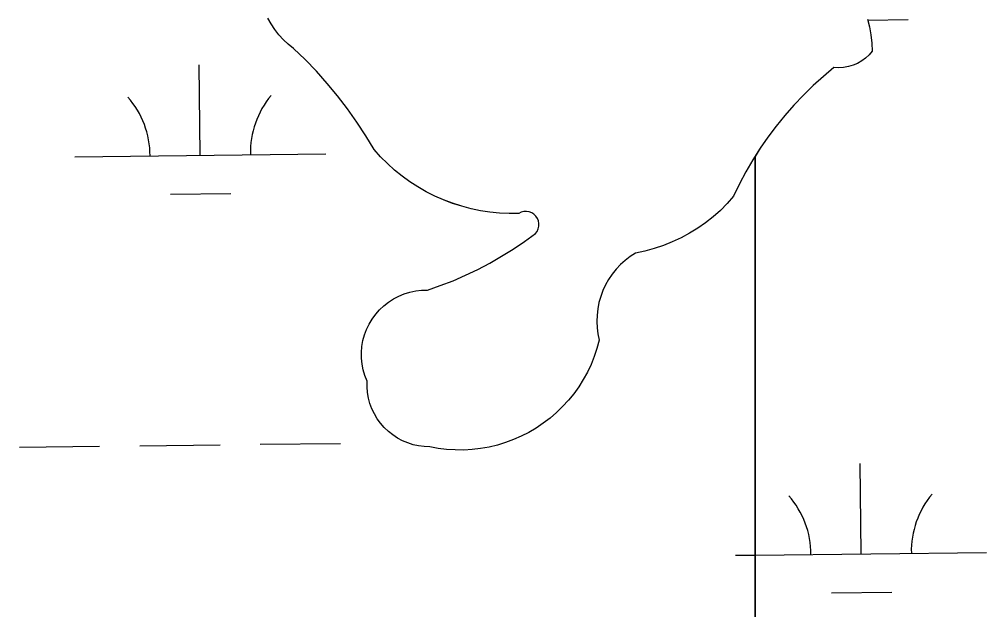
# Model space of a CAD drawing. Extents: x 3684037 to 3722149, y 433263 to 459021.
# Drawn here: x 3712500.3 to 3712885.7, y 450200.6 to 450435.8 of the extents above; entities that cross this region are included whole.
import ezdxf

# ---------------------------------------------------------------- set-up
doc = ezdxf.new("R2010")
doc.units = 0
doc.layers.add('V-TOPO-SHOR', color=7, linetype='Continuous')
doc.layers.add('V-WETL-SWMP', color=7, linetype='Continuous')

msp = doc.modelspace()

# ---------------------------------------------------------------- linework, layer by layer
at = {"layer": 'V-TOPO-SHOR'}
for points in [[(3712707.14, 450355.49), (3712706.73, 450356.48), (3712706.12, 450357.38), (3712705.35, 450358.13), (3712704.44, 450358.71), (3712703.43, 450359.09), (3712702.37, 450359.25), (3712701.29, 450359.19), (3712700.25, 450358.91), (3712699.29, 450358.42), (3712695.45, 450358.4), (3712691.62, 450358.58), (3712687.81, 450358.97), (3712684.03, 450359.55), (3712680.27, 450360.34), (3712676.57, 450361.31), (3712672.92, 450362.49), (3712669.34, 450363.85), (3712665.83, 450365.39), (3712662.42, 450367.12), (3712659.09, 450369.03), (3712655.87, 450371.11), (3712652.77, 450373.35), (3712649.78, 450375.76), (3712646.93, 450378.32), (3712644.22, 450381.02), (3712641.65, 450383.87), (3712638.32, 450389.42), (3712634.79, 450394.84), (3712631.06, 450400.13), (3712627.12, 450405.26), (3712622.99, 450410.24), (3712618.68, 450415.07), (3712614.18, 450419.72), (3712609.5, 450424.2), (3712607.44, 450425.86), (3712605.5, 450427.68), (3712603.72, 450429.65), (3712602.1, 450431.75), (3712600.65, 450433.97), (3712599.38, 450436.3)], [(3712838.21, 450435.91), (3712838.99, 450432.76), (3712839.57, 450429.57), (3712839.96, 450426.35), (3712840.14, 450423.11), (3712838.88, 450421.65), (3712837.46, 450420.34), (3712835.91, 450419.21), (3712834.24, 450418.25), (3712832.46, 450417.49), (3712830.62, 450416.93), (3712828.72, 450416.58), (3712826.8, 450416.45), (3712824.87, 450416.54), (3712820.66, 450413.05), (3712816.59, 450409.4), (3712812.66, 450405.59), (3712808.89, 450401.63), (3712805.28, 450397.52), (3712801.83, 450393.28), (3712798.55, 450388.9), (3712795.45, 450384.4), (3712792.53, 450379.78), (3712789.79, 450375.04), (3712787.24, 450370.2), (3712784.88, 450365.27), (3712782.32, 450362.4), (3712779.6, 450359.69), (3712776.74, 450357.14), (3712773.72, 450354.76), (3712770.58, 450352.56), (3712767.31, 450350.54), (3712763.94, 450348.72), (3712760.46, 450347.1), (3712756.89, 450345.67), (3712753.25, 450344.46), (3712749.55, 450343.46), (3712745.79, 450342.67), (3712743.68, 450341.3)], [(3712743.68, 450341.3), (3712741.68, 450339.77), (3712739.81, 450338.08), (3712738.09, 450336.24), (3712736.52, 450334.28), (3712735.1, 450332.19), (3712733.86, 450330), (3712732.8, 450327.72), (3712731.93, 450325.36), (3712731.24, 450322.93), (3712730.75, 450320.47), (3712730.46, 450317.96), (3712730.37, 450315.45), (3712730.48, 450312.93), (3712730.79, 450310.43), (3712731.31, 450307.97), (3712730.42, 450304.69), (3712729.34, 450301.47), (3712728.07, 450298.32), (3712726.61, 450295.26), (3712724.98, 450292.28), (3712723.17, 450289.41), (3712721.19, 450286.65), (3712719.05, 450284.01), (3712716.76, 450281.51), (3712714.33, 450279.14), (3712711.75, 450276.93), (3712709.05, 450274.87), (3712706.24, 450272.97), (3712703.31, 450271.25), (3712700.29, 450269.7), (3712697.18, 450268.34), (3712694, 450267.16), (3712690.75, 450266.18), (3712687.45, 450265.39), (3712684.1, 450264.79), (3712680.73, 450264.4), (3712677.34, 450264.21), (3712673.95, 450264.22), (3712670.56, 450264.44), (3712667.19, 450264.85), (3712663.85, 450265.46), (3712661.6, 450265.55), (3712659.37, 450265.84), (3712657.17, 450266.33), (3712655.03, 450267.02), (3712652.96, 450267.9), (3712650.97, 450268.96), (3712649.09, 450270.2), (3712647.33, 450271.61), (3712645.71, 450273.16), (3712644.23, 450274.86), (3712642.91, 450276.68), (3712641.76, 450278.62), (3712640.79, 450280.65), (3712640, 450282.76), (3712639.41, 450284.93), (3712639.02, 450287.15), (3712638.83, 450289.39), (3712638.85, 450291.64), (3712637.99, 450293.83), (3712637.33, 450296.1), (3712636.88, 450298.41), (3712636.64, 450300.75), (3712636.62, 450303.11), (3712636.81, 450305.46), (3712637.22, 450307.78), (3712637.84, 450310.05), (3712638.66, 450312.26), (3712639.68, 450314.38), (3712640.89, 450316.4), (3712642.29, 450318.31), (3712643.85, 450320.07), (3712645.56, 450321.69), (3712647.41, 450323.14), (3712649.39, 450324.42), (3712651.48, 450325.51), (3712653.66, 450326.41), (3712655.91, 450327.1), (3712658.22, 450327.59), (3712660.56, 450327.86), (3712662.91, 450327.92), (3712668.04, 450329.7), (3712673.09, 450331.67), (3712678.06, 450333.82), (3712682.95, 450336.16), (3712687.76, 450338.68), (3712692.46, 450341.37), (3712697.07, 450344.23), (3712701.56, 450347.27), (3712705.94, 450350.46), (3712706.59, 450351.32), (3712707.05, 450352.3), (3712707.3, 450353.35), (3712707.33, 450354.43), (3712707.14, 450355.49)]]:
    msp.add_lwpolyline(points, dxfattribs=at)
at = {"layer": 'V-WETL-SWMP'}
for p, q in [((3712838.31, 450435.49), (3712854.37, 450435.68)), ((3712572.39, 450381.66), (3712571.97, 450417.65)), ((3712522.39, 450381.07), (3712622.38, 450382.24)), ((3712560.57, 450366.09), (3712584.56, 450366.37)), ((3712500.33, 450265.38), (3712532.32, 450265.75)), ((3712548.32, 450265.94), (3712580.32, 450266.31)), ((3712596.32, 450266.49), (3712628.32, 450266.87)), ((3712835.69, 450222.85), (3712835.27, 450258.84)), ((3712793.4, 450222.35), (3712885.69, 450223.43)), ((3712785.69, 450222.27), (3712793.4, 450222.35)), ((3712823.87, 450207.28), (3712847.87, 450207.56))]:
    msp.add_line(p, q, dxfattribs=at)
for points in [[(3712637.22, 450307.78), (3712637.84, 450310.05), (3712638.66, 450312.26), (3712639.68, 450314.38), (3712640.9, 450316.4), (3712642.29, 450318.31), (3712643.85, 450320.07), (3712645.56, 450321.69), (3712647.41, 450323.14), (3712649.39, 450324.42), (3712651.48, 450325.51), (3712653.66, 450326.41), (3712655.91, 450327.1), (3712658.22, 450327.59), (3712660.56, 450327.86), (3712662.92, 450327.92), (3712668.04, 450329.7), (3712673.09, 450331.67), (3712678.06, 450333.82), (3712682.96, 450336.16), (3712687.76, 450338.68), (3712692.46, 450341.37), (3712697.07, 450344.23), (3712701.56, 450347.27), (3712705.94, 450350.46), (3712706.59, 450351.32), (3712707.05, 450352.3), (3712707.3, 450353.35), (3712707.33, 450354.43), (3712707.14, 450355.49), (3712706.73, 450356.49), (3712706.12, 450357.38), (3712705.35, 450358.13), (3712704.44, 450358.71), (3712703.43, 450359.09), (3712702.37, 450359.25), (3712701.29, 450359.19), (3712700.25, 450358.91), (3712699.29, 450358.42), (3712695.45, 450358.4), (3712691.63, 450358.59), (3712687.81, 450358.97), (3712684.03, 450359.55), (3712680.27, 450360.34), (3712676.57, 450361.31), (3712672.92, 450362.48), (3712669.34, 450363.85), (3712665.83, 450365.39), (3712662.42, 450367.12), (3712659.09, 450369.03), (3712655.87, 450371.11), (3712652.77, 450373.35), (3712649.78, 450375.76), (3712646.93, 450378.32), (3712644.22, 450381.02), (3712641.65, 450383.87), (3712638.33, 450389.42), (3712634.79, 450394.84), (3712631.06, 450400.12), (3712627.12, 450405.26), (3712622.99, 450410.24), (3712618.68, 450415.07), (3712614.18, 450419.72), (3712609.5, 450424.2), (3712607.44, 450425.86), (3712605.5, 450427.68), (3712603.72, 450429.65), (3712602.1, 450431.75), (3712600.65, 450433.97), (3712599.38, 450436.3)], [(3712838.21, 450435.91), (3712838.99, 450432.76), (3712839.57, 450429.57), (3712839.96, 450426.35), (3712840.14, 450423.11), (3712838.88, 450421.65), (3712837.46, 450420.34), (3712835.91, 450419.2), (3712834.23, 450418.25), (3712832.46, 450417.49), (3712830.62, 450416.93), (3712828.72, 450416.58), (3712826.8, 450416.45), (3712824.87, 450416.54), (3712820.66, 450413.05), (3712816.59, 450409.4), (3712812.66, 450405.59), (3712808.89, 450401.63), (3712805.28, 450397.52), (3712801.83, 450393.28), (3712798.55, 450388.9), (3712795.45, 450384.4), (3712793.4, 450381.15), (3712793.4, 449731.16)], [(3712793.4, 449731.16), (3712793.4, 450381.15), (3712792.53, 450379.77), (3712789.79, 450375.04), (3712787.24, 450370.2), (3712784.88, 450365.27), (3712782.32, 450362.4), (3712779.6, 450359.69), (3712776.74, 450357.14), (3712773.72, 450354.76), (3712770.58, 450352.56), (3712767.31, 450350.54), (3712763.94, 450348.72), (3712760.46, 450347.09), (3712756.89, 450345.67), (3712753.25, 450344.46), (3712749.55, 450343.46), (3712745.79, 450342.67), (3712743.68, 450341.3), (3712741.68, 450339.77), (3712739.81, 450338.08), (3712738.09, 450336.24), (3712736.52, 450334.28), (3712735.1, 450332.19), (3712733.86, 450330), (3712732.8, 450327.72), (3712731.93, 450325.36), (3712731.24, 450322.93), (3712730.75, 450320.46), (3712730.46, 450317.96), (3712730.37, 450315.45), (3712730.48, 450312.93), (3712730.8, 450310.43), (3712731.31, 450307.97), (3712730.42, 450304.69), (3712729.34, 450301.47), (3712728.07, 450298.32), (3712726.61, 450295.26), (3712724.98, 450292.28), (3712723.17, 450289.41), (3712721.19, 450286.65), (3712719.05, 450284.01), (3712716.76, 450281.51), (3712714.33, 450279.14), (3712711.75, 450276.93), (3712709.05, 450274.87), (3712706.24, 450272.97), (3712703.31, 450271.25), (3712700.29, 450269.7), (3712697.18, 450268.34), (3712694, 450267.16), (3712690.75, 450266.18), (3712687.45, 450265.39), (3712684.1, 450264.79), (3712680.73, 450264.4), (3712677.34, 450264.21), (3712673.95, 450264.22), (3712670.56, 450264.43), (3712667.19, 450264.85), (3712663.85, 450265.46), (3712661.6, 450265.55), (3712659.37, 450265.84), (3712657.17, 450266.33), (3712655.03, 450267.02), (3712652.96, 450267.9), (3712650.97, 450268.96), (3712649.09, 450270.2), (3712647.33, 450271.6), (3712645.71, 450273.16), (3712644.23, 450274.86), (3712642.91, 450276.68), (3712641.76, 450278.62), (3712640.79, 450280.65), (3712640, 450282.76), (3712639.41, 450284.93), (3712639.02, 450287.15), (3712638.83, 450289.39), (3712638.85, 450291.64), (3712637.99, 450293.83), (3712637.33, 450296.1), (3712636.88, 450298.41), (3712636.64, 450300.75), (3712636.62, 450303.11), (3712636.81, 450305.46), (3712637.22, 450307.78)]]:
    msp.add_lwpolyline(points, dxfattribs=at)
for centre, start, end in [((3712517.14, 450381.49), 359.8949, 41.4385), ((3712627.62, 450382.77), 139.8949, 181.4385), ((3712890.92, 450223.96), 139.8949, 181.4385), ((3712780.44, 450222.68), 359.8949, 41.4385)]:
    msp.add_arc(centre, 35.25, start, end, dxfattribs=at)

doc.saveas('drawing.dxf')
